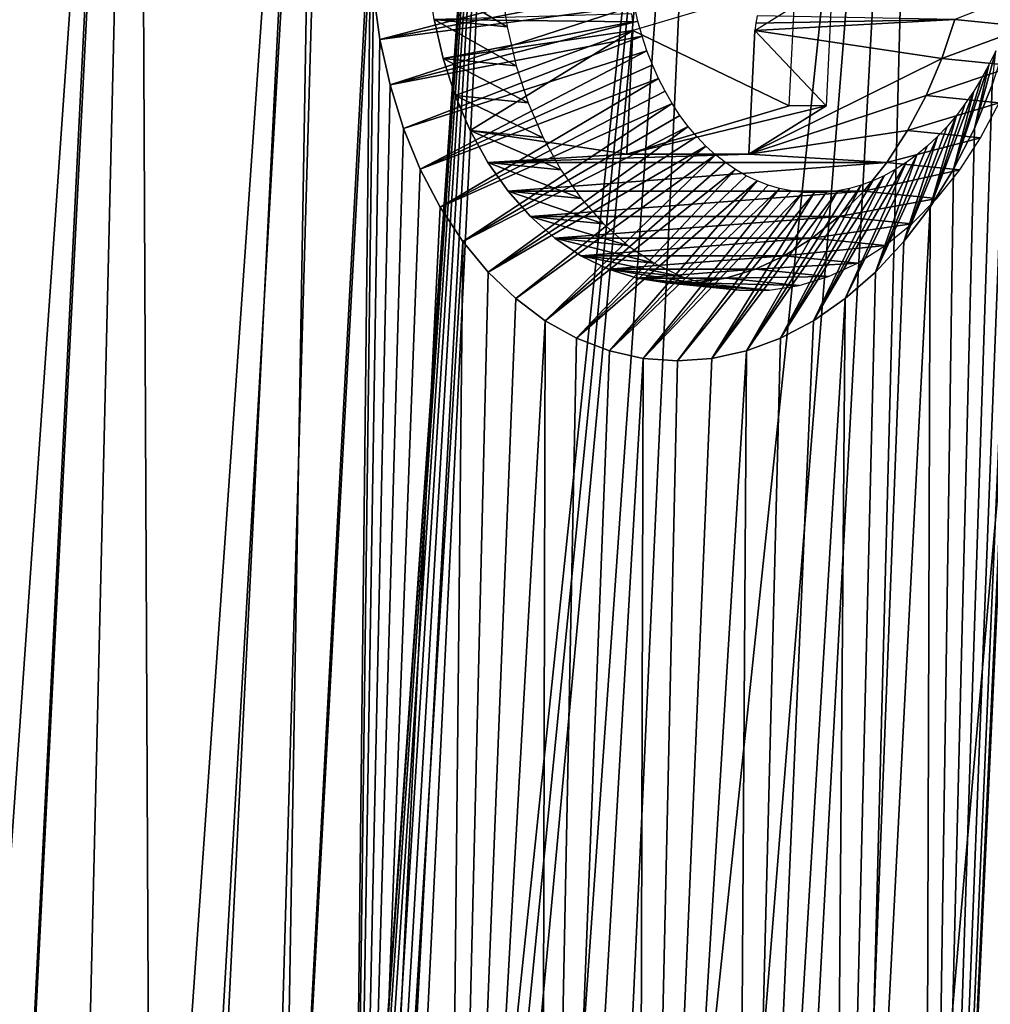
# Model space of a CAD drawing. Header units: millimetres. Extents: x -99 to 221, y -61 to 39.
# Tile 801 of 840: x 176.12 to 185.49, y 18.46 to 27.96. Entities that reach past the tile are written whole.
import ezdxf

# ---------------------------------------------------------------- set-up
doc = ezdxf.new("R2010")
doc.units = ezdxf.units.MM
doc.header["$LTSCALE"] = 33.374815
for name, color, linetype in [('154', 7, 'CONTINUOUS'), ('33', 7, 'CONTINUOUS'), ('34', 7, 'CONTINUOUS'), ('38', 7, 'CONTINUOUS'), ('67', 7, 'CONTINUOUS'), ('69', 7, 'CONTINUOUS'), ('78', 7, 'CONTINUOUS'), ('79', 7, 'CONTINUOUS'), ('80', 7, 'CONTINUOUS')]:
    doc.layers.add(name, color=color, linetype=linetype)

msp = doc.modelspace()

# ---------------------------------------------------------------- linework, layer by layer
at = {"layer": '154', "color": 254, "linetype": 'Continuous', "true_color": 0xffc2c2}
for points in [[(-96.206, 20.7931, 61.4022), (-96.0534, 20.8339, 61.5508), (180.3032, -6.8404, -215.0811), (-96.206, 20.7931, 61.4022)], [(-96.0534, 20.8339, 61.5508), (-95.9003, 20.8631, 61.7009), (180.4525, -6.8014, -214.9357), (-96.0534, 20.8339, 61.5508)], [(180.3032, -6.8404, -215.0811), (-96.0534, 20.8339, 61.5508), (180.4525, -6.8014, -214.9357), (180.3032, -6.8404, -215.0811)], [(-95.9003, 20.8631, 61.7009), (-95.7466, 20.8806, 61.8529), (180.6024, -6.7734, -214.7886), (-95.9003, 20.8631, 61.7009)], [(180.4525, -6.8014, -214.9357), (-95.9003, 20.8631, 61.7009), (180.6024, -6.7734, -214.7886), (180.4525, -6.8014, -214.9357)], [(-95.7466, 20.8806, 61.8529), (-95.5933, 20.8865, 62.0057), (180.7527, -6.7566, -214.64), (-95.7466, 20.8806, 61.8529)], [(180.6024, -6.7734, -214.7886), (-95.7466, 20.8806, 61.8529), (180.7527, -6.7566, -214.64), (180.6024, -6.7734, -214.7886)], [(-95.5933, 20.8865, 62.0057), (-95.4405, 20.8806, 62.1591), (180.9028, -6.751, -214.4904), (-95.5933, 20.8865, 62.0057)], [(180.7527, -6.7566, -214.64), (-95.5933, 20.8865, 62.0057), (180.9028, -6.751, -214.4904), (180.7527, -6.7566, -214.64)], [(-95.4405, 20.8806, 62.1591), (-95.2885, 20.8631, 62.3128), (181.201, -6.7734, -214.19), (-95.4405, 20.8806, 62.1591)], [(180.9028, -6.751, -214.4904), (-95.4405, 20.8806, 62.1591), (181.0524, -6.7566, -214.3403), (180.9028, -6.751, -214.4904)], [(181.0524, -6.7566, -214.3403), (-95.4405, 20.8806, 62.1591), (181.201, -6.7734, -214.19), (181.0524, -6.7566, -214.3403)], [(-95.2885, 20.8631, 62.3128), (-95.1384, 20.8339, 62.4658), (181.3482, -6.8014, -214.04), (-95.2885, 20.8631, 62.3128)], [(181.201, -6.7734, -214.19), (-95.2885, 20.8631, 62.3128), (181.3482, -6.8014, -214.04), (181.201, -6.7734, -214.19)], [(-95.1384, 20.8339, 62.4658), (-94.9898, 20.7931, 62.6184), (181.4936, -6.8404, -213.8908), (-95.1384, 20.8339, 62.4658)], [(181.3482, -6.8014, -214.04), (-95.1384, 20.8339, 62.4658), (181.4936, -6.8404, -213.8908), (181.3482, -6.8014, -214.04)], [(-96.5068, 20.6776, 61.113), (-96.3571, 20.7411, 61.2563), (180.0084, -6.9511, -215.3648), (-96.5068, 20.6776, 61.113)], [(-96.3571, 20.7411, 61.2563), (-96.206, 20.7931, 61.4022), (180.155, -6.8903, -215.2243), (-96.3571, 20.7411, 61.2563)], [(180.0084, -6.9511, -215.3648), (-96.3571, 20.7411, 61.2563), (180.155, -6.8903, -215.2243), (180.0084, -6.9511, -215.3648)], [(180.155, -6.8903, -215.2243), (-96.206, 20.7931, 61.4022), (180.3032, -6.8404, -215.0811), (180.155, -6.8903, -215.2243)], [(181.4936, -6.8404, -213.8908), (-94.9898, 20.7931, 62.6184), (181.6367, -6.8903, -213.7426), (181.4936, -6.8404, -213.8908)], [(-94.9898, 20.7931, 62.6184), (-94.8439, 20.7411, 62.7696), (181.6367, -6.8903, -213.7426), (-94.9898, 20.7931, 62.6184)], [(181.6367, -6.8903, -213.7426), (-94.8439, 20.7411, 62.7696), (181.7773, -6.9511, -213.596), (181.6367, -6.8903, -213.7426)], [(-94.8439, 20.7411, 62.7696), (-94.7006, 20.6776, 62.9192), (181.7773, -6.9511, -213.596), (-94.8439, 20.7411, 62.7696)], [(-96.6544, 20.603, 60.9729), (-96.5068, 20.6776, 61.113), (179.8638, -7.0225, -215.5023), (-96.6544, 20.603, 60.9729)], [(179.8638, -7.0225, -215.5023), (-96.5068, 20.6776, 61.113), (180.0084, -6.9511, -215.3648), (179.8638, -7.0225, -215.5023)], [(181.7773, -6.9511, -213.596), (-94.7006, 20.6776, 62.9192), (181.9148, -7.0225, -213.4513), (181.7773, -6.9511, -213.596)], [(-94.7006, 20.6776, 62.9192), (-94.5604, 20.603, 63.0668), (181.9148, -7.0225, -213.4513), (-94.7006, 20.6776, 62.9192)], [(-96.7992, 20.5177, 60.8366), (-96.6544, 20.603, 60.9729), (179.7214, -7.1044, -215.6365), (-96.7992, 20.5177, 60.8366)], [(179.7214, -7.1044, -215.6365), (-96.6544, 20.603, 60.9729), (179.8638, -7.0225, -215.5023), (179.7214, -7.1044, -215.6365)], [(181.9148, -7.0225, -213.4513), (-94.5604, 20.603, 63.0668), (182.0489, -7.1044, -213.309), (181.9148, -7.0225, -213.4513)], [(-94.5604, 20.603, 63.0668), (-94.4241, 20.5177, 63.2117), (182.0489, -7.1044, -213.309), (-94.5604, 20.603, 63.0668)], [(-96.9414, 20.4216, 60.704), (-96.7992, 20.5177, 60.8366), (179.5819, -7.1965, -215.7668), (-96.9414, 20.4216, 60.704)], [(179.5819, -7.1965, -215.7668), (-96.7992, 20.5177, 60.8366), (179.7214, -7.1044, -215.6365), (179.5819, -7.1965, -215.7668)], [(182.0489, -7.1044, -213.309), (-94.4241, 20.5177, 63.2117), (182.1792, -7.1965, -213.1695), (182.0489, -7.1044, -213.309)], [(-94.4241, 20.5177, 63.2117), (-94.2915, 20.4216, 63.3539), (182.1792, -7.1965, -213.1695), (-94.4241, 20.5177, 63.2117)], [(-97.0799, 20.3154, 60.5761), (-96.9414, 20.4216, 60.704), (179.4455, -7.2985, -215.893), (-97.0799, 20.3154, 60.5761)], [(179.4455, -7.2985, -215.893), (-96.9414, 20.4216, 60.704), (179.5819, -7.1965, -215.7668), (179.4455, -7.2985, -215.893)], [(182.1792, -7.1965, -213.1695), (-94.2915, 20.4216, 63.3539), (182.3054, -7.2985, -213.0331), (182.1792, -7.1965, -213.1695)], [(-94.2915, 20.4216, 63.3539), (-94.1637, 20.3154, 63.4923), (182.3054, -7.2985, -213.0331), (-94.2915, 20.4216, 63.3539)], [(-97.2149, 20.1989, 60.4528), (-97.0799, 20.3154, 60.5761), (179.3126, -7.4102, -216.0147), (-97.2149, 20.1989, 60.4528)], [(179.3126, -7.4102, -216.0147), (-97.0799, 20.3154, 60.5761), (179.4455, -7.2985, -215.893), (179.3126, -7.4102, -216.0147)], [(182.3054, -7.2985, -213.0331), (-94.1637, 20.3154, 63.4923), (182.4271, -7.4102, -212.9002), (182.3054, -7.2985, -213.0331)], [(-94.1637, 20.3154, 63.4923), (-94.0403, 20.1989, 63.6273), (182.4271, -7.4102, -212.9002), (-94.1637, 20.3154, 63.4923)], [(-97.3456, 20.0728, 60.3346), (-97.2149, 20.1989, 60.4528), (179.1837, -7.5313, -216.1315), (-97.3456, 20.0728, 60.3346)], [(179.1837, -7.5313, -216.1315), (-97.2149, 20.1989, 60.4528), (179.3126, -7.4102, -216.0147), (179.1837, -7.5313, -216.1315)], [(182.4271, -7.4102, -212.9002), (-94.0403, 20.1989, 63.6273), (182.544, -7.5313, -212.7713), (182.4271, -7.4102, -212.9002)], [(-94.0403, 20.1989, 63.6273), (-93.9222, 20.0728, 63.7581), (182.544, -7.5313, -212.7713), (-94.0403, 20.1989, 63.6273)], [(-97.4717, 19.9375, 60.2221), (-97.3456, 20.0728, 60.3346), (179.059, -7.6613, -216.2432), (-97.4717, 19.9375, 60.2221)], [(179.059, -7.6613, -216.2432), (-97.3456, 20.0728, 60.3346), (179.1837, -7.5313, -216.1315), (179.059, -7.6613, -216.2432)], [(182.544, -7.5313, -212.7713), (-93.9222, 20.0728, 63.7581), (182.6557, -7.6613, -212.6466), (182.544, -7.5313, -212.7713)], [(-93.9222, 20.0728, 63.7581), (-93.8097, 19.9375, 63.8841), (182.6557, -7.6613, -212.6466), (-93.9222, 20.0728, 63.7581)], [(-97.5931, 19.7931, 60.1152), (-97.4717, 19.9375, 60.2221), (178.9389, -7.8001, -216.3494), (-97.5931, 19.7931, 60.1152)], [(178.9389, -7.8001, -216.3494), (-97.4717, 19.9375, 60.2221), (179.059, -7.6613, -216.2432), (178.9389, -7.8001, -216.3494)], [(182.6557, -7.6613, -212.6466), (-93.8097, 19.9375, 63.8841), (182.7619, -7.8001, -212.5265), (182.6557, -7.6613, -212.6466)], [(-93.8097, 19.9375, 63.8841), (-93.7027, 19.7931, 64.0055), (182.7619, -7.8001, -212.5265), (-93.8097, 19.9375, 63.8841)], [(-97.7089, 19.6405, 60.0146), (-97.5931, 19.7931, 60.1152), (178.8238, -7.9471, -216.4499), (-97.7089, 19.6405, 60.0146)], [(178.8238, -7.9471, -216.4499), (-97.5931, 19.7931, 60.1152), (178.9389, -7.8001, -216.3494), (178.8238, -7.9471, -216.4499)], [(182.7619, -7.8001, -212.5265), (-93.7027, 19.7931, 64.0055), (182.8623, -7.9471, -212.4114), (182.7619, -7.8001, -212.5265)], [(-93.7027, 19.7931, 64.0055), (-93.6022, 19.6405, 64.1213), (182.8623, -7.9471, -212.4114), (-93.7027, 19.7931, 64.0055)], [(-97.7089, 19.6405, 60.0146), (178.8238, -7.9471, -216.4499), (171.6605, -7.3969, -209.4907), (-97.7089, 19.6405, 60.0146)], [(182.8623, -7.9471, -212.4114), (-93.6022, 19.6405, 64.1213), (175.9032, -7.3969, -205.2481), (182.8623, -7.9471, -212.4114)], [(176.0686, -7.7193, -205.0505), (-93.2663, 18.9534, 64.5259), (176.2082, -8.0665, -204.8761), (176.0686, -7.7193, -205.0505)], [(-93.2663, 18.9534, 64.5259), (-93.2004, 18.7655, 64.6106), (176.2082, -8.0665, -204.8761), (-93.2663, 18.9534, 64.5259)], [(-93.2004, 18.7655, 64.6106), (-93.1419, 18.5717, 64.6884), (176.2082, -8.0665, -204.8761), (-93.2004, 18.7655, 64.6106)], [(176.2082, -8.0665, -204.8761), (-93.1419, 18.5717, 64.6884), (176.3206, -8.4346, -204.7269), (176.2082, -8.0665, -204.8761)], [(-93.1419, 18.5717, 64.6884), (-93.0913, 18.3734, 64.7588), (176.3206, -8.4346, -204.7269), (-93.1419, 18.5717, 64.6884)]]:
    msp.add_3dface(points, dxfattribs=at)
at = {"layer": '33', "color": 5, "linetype": 'Continuous', "true_color": 0x0303ff}
for points in [[(184.9546, 6.3611, -223.0912), (184.0475, 6.0851, -223.9707), (186.8475, 37.994, -224.3602), (184.9546, 6.3611, -223.0912)], [(186.8475, 37.994, -224.3602), (184.0475, 6.0851, -223.9707), (184.8795, 37.7613, -226.3049), (186.8475, 37.994, -224.3602)], [(186.3958, 28.5954, -223.8725), (184.9546, 6.3611, -223.0912), (186.8475, 37.994, -224.3602), (186.3958, 28.5954, -223.8725)], [(182.2734, 5.2657, -225.6629), (181.4157, 4.7264, -226.4667), (184.8795, 37.7613, -226.3049), (182.2734, 5.2657, -225.6629)], [(184.8795, 37.7613, -226.3049), (181.4157, 4.7264, -226.4667), (182.9161, 37.3741, -228.2297), (184.8795, 37.7613, -226.3049)], [(183.1522, 5.7193, -224.8295), (182.2734, 5.2657, -225.6629), (184.8795, 37.7613, -226.3049), (183.1522, 5.7193, -224.8295)], [(184.0475, 6.0851, -223.9707), (183.1522, 5.7193, -224.8295), (184.8795, 37.7613, -226.3049), (184.0475, 6.0851, -223.9707)], [(179.5347, 3.1458, -228.1897), (179.3072, 2.8557, -228.3882), (182.9161, 37.3741, -228.2297), (179.5347, 3.1458, -228.1897)], [(182.9161, 37.3741, -228.2297), (179.3072, 2.8557, -228.3882), (180.9635, 36.8338, -230.1283), (182.9161, 37.3741, -228.2297)], [(179.7808, 3.4029, -227.9693), (179.5347, 3.1458, -228.1897), (182.9161, 37.3741, -228.2297), (179.7808, 3.4029, -227.9693)], [(180.5834, 4.1045, -227.2369), (179.7808, 3.4029, -227.9693), (182.9161, 37.3741, -228.2297), (180.5834, 4.1045, -227.2369)], [(181.4157, 4.7264, -226.4667), (180.5834, 4.1045, -227.2369), (182.9161, 37.3741, -228.2297), (181.4157, 4.7264, -226.4667)], [(180.9635, 36.8338, -230.1283), (178.4153, 0.2041, -229.0151), (179.0277, 36.1419, -231.9948), (180.9635, 36.8338, -230.1283)], [(178.4568, 0.6208, -229.0153), (178.4153, 0.2041, -229.0151), (180.9635, 36.8338, -230.1283), (178.4568, 0.6208, -229.0153)], [(178.5287, 1.032, -228.9844), (178.4568, 0.6208, -229.0153), (180.9635, 36.8338, -230.1283), (178.5287, 1.032, -228.9844)], [(178.6304, 1.4335, -228.9229), (178.5287, 1.032, -228.9844), (180.9635, 36.8338, -230.1283), (178.6304, 1.4335, -228.9229)], [(178.7607, 1.8207, -228.8313), (178.6304, 1.4335, -228.9229), (180.9635, 36.8338, -230.1283), (178.7607, 1.8207, -228.8313)], [(178.9181, 2.1895, -228.7107), (178.7607, 1.8207, -228.8313), (180.9635, 36.8338, -230.1283), (178.9181, 2.1895, -228.7107)], [(179.1009, 2.5358, -228.5625), (178.9181, 2.1895, -228.7107), (180.9635, 36.8338, -230.1283), (179.1009, 2.5358, -228.5625)], [(179.3072, 2.8557, -228.3882), (179.1009, 2.5358, -228.5625), (180.9635, 36.8338, -230.1283), (179.3072, 2.8557, -228.3882)], [(174.2851, -58.7521, -227.2522), (172.4566, -57.9111, -229.1648), (179.0277, 36.1419, -231.9948), (174.2851, -58.7521, -227.2522)], [(179.0277, 36.1419, -231.9948), (172.4566, -57.9111, -229.1648), (177.1151, 35.3009, -233.8234), (179.0277, 36.1419, -231.9948)], [(174.2851, -58.7521, -227.2522), (179.0277, 36.1419, -231.9948), (178.4153, 0.2041, -229.0151), (174.2851, -58.7521, -227.2522)], [(177.1151, 35.3009, -233.8234), (170.6717, -56.9233, -231.0485), (175.2315, 34.3131, -235.6083), (177.1151, 35.3009, -233.8234)], [(172.4566, -57.9111, -229.1648), (170.6717, -56.9233, -231.0485), (177.1151, 35.3009, -233.8234), (172.4566, -57.9111, -229.1648)], [(186.3958, 28.5954, -223.8725), (186.393, 28.2769, -223.8434), (184.9546, 6.3611, -223.0912), (186.3958, 28.5954, -223.8725)], [(186.393, 28.2769, -223.8434), (186.4166, 27.9628, -223.7884), (184.9546, 6.3611, -223.0912), (186.393, 28.2769, -223.8434)], [(186.4166, 27.9628, -223.7884), (186.4662, 27.6571, -223.7083), (184.9546, 6.3611, -223.0912), (186.4166, 27.9628, -223.7884)], [(186.4662, 27.6571, -223.7083), (186.5411, 27.3643, -223.6041), (184.9546, 6.3611, -223.0912), (186.4662, 27.6571, -223.7083)], [(186.5411, 27.3643, -223.6041), (186.6404, 27.088, -223.4772), (184.9546, 6.3611, -223.0912), (186.5411, 27.3643, -223.6041)], [(186.6404, 27.088, -223.4772), (186.7626, 26.8321, -223.3294), (184.9546, 6.3611, -223.0912), (186.6404, 27.088, -223.4772)], [(184.9546, 6.3611, -223.0912), (186.7626, 26.8321, -223.3294), (185.869, 6.5459, -222.1953), (184.9546, 6.3611, -223.0912)]]:
    msp.add_3dface(points, dxfattribs=at)
at = {"layer": '34', "color": 5, "linetype": 'Continuous', "true_color": 0x0303ff}
for points in [[(179.2367, 38.3253, -220.6622), (177.2733, 37.9381, -222.5869), (177.4207, 6.7562, -219.3227), (179.2367, 38.3253, -220.6622)], [(178.3409, 7.1322, -218.4401), (179.2367, 38.3253, -220.6622), (177.4207, 6.7562, -219.3227), (178.3409, 7.1322, -218.4401)], [(179.5156, 29.1594, -219.4671), (179.2367, 38.3253, -220.6622), (178.3409, 7.1322, -218.4401), (179.5156, 29.1594, -219.4671)], [(187.0746, 38.3253, -212.8243), (185.8795, 29.1594, -213.1032), (184.8525, 7.1322, -211.9284), (187.0746, 38.3253, -212.8243)], [(185.7351, 6.7562, -211.0083), (187.0746, 38.3253, -212.8243), (184.8525, 7.1322, -211.9284), (185.7351, 6.7562, -211.0083)], [(177.2733, 37.9381, -222.5869), (175.3207, 37.3978, -224.4855), (175.6359, 5.7358, -221.0054), (177.2733, 37.9381, -222.5869)], [(176.5175, 6.29, -220.1792), (177.2733, 37.9381, -222.5869), (175.6359, 5.7358, -221.0054), (176.5175, 6.29, -220.1792)], [(177.4207, 6.7562, -219.3227), (177.2733, 37.9381, -222.5869), (176.5175, 6.29, -220.1792), (177.4207, 6.7562, -219.3227)], [(179.5096, 28.6902, -219.4262), (179.5156, 29.1594, -219.4671), (178.3409, 7.1322, -218.4401), (179.5096, 28.6902, -219.4262)], [(185.8795, 29.1594, -213.1032), (185.8387, 28.6902, -213.0971), (184.8525, 7.1322, -211.9284), (185.8795, 29.1594, -213.1032)], [(179.2732, 7.4158, -217.5361), (179.5096, 28.6902, -219.4262), (178.3409, 7.1322, -218.4401), (179.2732, 7.4158, -217.5361)], [(179.5385, 28.2261, -219.3509), (179.5096, 28.6902, -219.4262), (179.2732, 7.4158, -217.5361), (179.5385, 28.2261, -219.3509)], [(185.8387, 28.6902, -213.0971), (185.7634, 28.2261, -213.126), (184.8525, 7.1322, -211.9284), (185.8387, 28.6902, -213.0971)], [(179.602, 27.7723, -219.2421), (179.5385, 28.2261, -219.3509), (179.2732, 7.4158, -217.5361), (179.602, 27.7723, -219.2421)], [(185.7634, 28.2261, -213.126), (185.6545, 27.7723, -213.1896), (184.8525, 7.1322, -211.9284), (185.7634, 28.2261, -213.126)], [(179.6994, 27.3337, -219.1008), (179.602, 27.7723, -219.2421), (179.2732, 7.4158, -217.5361), (179.6994, 27.3337, -219.1008)], [(185.6545, 27.7723, -213.1896), (185.5132, 27.3337, -213.287), (184.8525, 7.1322, -211.9284), (185.6545, 27.7723, -213.1896)], [(179.8297, 26.915, -218.9286), (179.6994, 27.3337, -219.1008), (179.2732, 7.4158, -217.5361), (179.8297, 26.915, -218.9286)], [(185.5132, 27.3337, -213.287), (185.3411, 26.915, -213.4173), (184.8525, 7.1322, -211.9284), (185.5132, 27.3337, -213.287)], [(179.9914, 26.521, -218.7276), (179.8297, 26.915, -218.9286), (179.2732, 7.4158, -217.5361), (179.9914, 26.521, -218.7276)], [(185.3411, 26.915, -213.4173), (185.14, 26.521, -213.579), (184.8525, 7.1322, -211.9284), (185.3411, 26.915, -213.4173)], [(180.1828, 26.1558, -218.4997), (179.9914, 26.521, -218.7276), (179.2732, 7.4158, -217.5361), (180.1828, 26.1558, -218.4997)], [(185.14, 26.521, -213.579), (184.9121, 26.1558, -213.7704), (184.8525, 7.1322, -211.9284), (185.14, 26.521, -213.579)], [(180.4017, 25.8236, -218.2476), (180.1828, 26.1558, -218.4997), (179.2732, 7.4158, -217.5361), (180.4017, 25.8236, -218.2476)], [(184.9121, 26.1558, -213.7704), (184.66, 25.8236, -213.9893), (183.9486, 7.4158, -212.8607), (184.9121, 26.1558, -213.7704)], [(184.8525, 7.1322, -211.9284), (184.9121, 26.1558, -213.7704), (183.9486, 7.4158, -212.8607), (184.8525, 7.1322, -211.9284)], [(180.2129, 7.6058, -216.6154), (180.4017, 25.8236, -218.2476), (179.2732, 7.4158, -217.5361), (180.2129, 7.6058, -216.6154)], [(180.6457, 25.5279, -217.974), (180.4017, 25.8236, -218.2476), (180.2129, 7.6058, -216.6154), (180.6457, 25.5279, -217.974)], [(184.66, 25.8236, -213.9893), (184.3864, 25.5279, -214.2333), (183.9486, 7.4158, -212.8607), (184.66, 25.8236, -213.9893)], [(180.9123, 25.272, -217.6818), (180.6457, 25.5279, -217.974), (180.2129, 7.6058, -216.6154), (180.9123, 25.272, -217.6818)], [(184.3864, 25.5279, -214.2333), (184.0943, 25.272, -214.4999), (183.9486, 7.4158, -212.8607), (184.3864, 25.5279, -214.2333)], [(181.1984, 25.0587, -217.3744), (180.9123, 25.272, -217.6818), (180.2129, 7.6058, -216.6154), (181.1984, 25.0587, -217.3744)], [(183.9486, 7.4158, -212.8607), (184.0943, 25.272, -214.4999), (183.0278, 7.6058, -213.8005), (183.9486, 7.4158, -212.8607)], [(184.0943, 25.272, -214.4999), (183.7869, 25.0587, -214.7859), (183.0278, 7.6058, -213.8005), (184.0943, 25.272, -214.4999)], [(181.1551, 7.701, -215.6827), (181.1984, 25.0587, -217.3744), (180.2129, 7.6058, -216.6154), (181.1551, 7.701, -215.6827)], [(181.5009, 24.8903, -217.055), (181.1984, 25.0587, -217.3744), (181.1551, 7.701, -215.6827), (181.5009, 24.8903, -217.055)], [(183.7869, 25.0587, -214.7859), (183.4675, 24.8903, -215.0885), (183.0278, 7.6058, -213.8005), (183.7869, 25.0587, -214.7859)], [(181.8165, 24.7687, -216.7273), (181.5009, 24.8903, -217.055), (181.1551, 7.701, -215.6827), (181.8165, 24.7687, -216.7273)], [(183.4675, 24.8903, -215.0885), (183.1397, 24.7687, -215.4041), (183.0278, 7.6058, -213.8005), (183.4675, 24.8903, -215.0885)], [(182.1419, 24.6952, -216.3946), (181.8165, 24.7687, -216.7273), (181.1551, 7.701, -215.6827), (182.1419, 24.6952, -216.3946)], [(183.0278, 7.6058, -213.8005), (183.1397, 24.7687, -215.4041), (182.0951, 7.701, -214.7427), (183.0278, 7.6058, -213.8005)], [(183.1397, 24.7687, -215.4041), (182.8071, 24.6952, -215.7294), (182.0951, 7.701, -214.7427), (183.1397, 24.7687, -215.4041)], [(182.0951, 7.701, -214.7427), (182.1419, 24.6952, -216.3946), (181.1551, 7.701, -215.6827), (182.0951, 7.701, -214.7427)], [(182.8071, 24.6952, -215.7294), (182.4732, 24.6706, -216.0608), (182.0951, 7.701, -214.7427), (182.8071, 24.6952, -215.7294)], [(182.4732, 24.6706, -216.0608), (182.1419, 24.6952, -216.3946), (182.0951, 7.701, -214.7427), (182.4732, 24.6706, -216.0608)]]:
    msp.add_3dface(points, dxfattribs=at)
at = {"layer": '38', "color": 5, "linetype": 'Continuous', "true_color": 0x0303ff}
for points in [[(179.5385, 28.2261, -219.3509), (179.602, 27.7723, -219.2421), (182.0082, 28.4034, -219.38), (179.5385, 28.2261, -219.3509)], [(182.0082, 28.4034, -219.38), (179.602, 27.7723, -219.2421), (182.0298, 28.2493, -219.343), (182.0082, 28.4034, -219.38)], [(182.0298, 28.2493, -219.343), (179.602, 27.7723, -219.2421), (182.0578, 28.0978, -219.2999), (182.0298, 28.2493, -219.343)], [(179.602, 27.7723, -219.2421), (179.6994, 27.3337, -219.1008), (182.0578, 28.0978, -219.2999), (179.602, 27.7723, -219.2421)], [(182.0578, 28.0978, -219.2999), (179.6994, 27.3337, -219.1008), (182.0921, 27.9495, -219.2507), (182.0578, 28.0978, -219.2999)], [(182.0921, 27.9495, -219.2507), (179.6994, 27.3337, -219.1008), (182.1327, 27.8049, -219.1957), (182.0921, 27.9495, -219.2507)], [(179.6994, 27.3337, -219.1008), (179.8297, 26.915, -218.9286), (182.1327, 27.8049, -219.1957), (179.6994, 27.3337, -219.1008)], [(182.1327, 27.8049, -219.1957), (179.8297, 26.915, -218.9286), (182.1793, 27.6644, -219.135), (182.1327, 27.8049, -219.1957)], [(179.8297, 26.915, -218.9286), (179.9914, 26.521, -218.7276), (182.1793, 27.6644, -219.135), (179.8297, 26.915, -218.9286)], [(182.1793, 27.6644, -219.135), (179.9914, 26.521, -218.7276), (182.2319, 27.5286, -219.0688), (182.1793, 27.6644, -219.135)], [(185.4812, 27.5286, -215.8195), (185.3411, 26.915, -213.4173), (185.5474, 27.6644, -215.7669), (185.4812, 27.5286, -215.8195)], [(185.3411, 26.915, -213.4173), (185.5132, 27.3337, -213.287), (185.5474, 27.6644, -215.7669), (185.3411, 26.915, -213.4173)], [(182.2319, 27.5286, -219.0688), (179.9914, 26.521, -218.7276), (182.2903, 27.3979, -218.9974), (182.2319, 27.5286, -219.0688)], [(185.4098, 27.3979, -215.8779), (185.14, 26.521, -213.579), (185.4812, 27.5286, -215.8195), (185.4098, 27.3979, -215.8779)], [(185.14, 26.521, -213.579), (185.3411, 26.915, -213.4173), (185.4812, 27.5286, -215.8195), (185.14, 26.521, -213.579)], [(179.9914, 26.521, -218.7276), (180.1828, 26.1558, -218.4997), (182.2903, 27.3979, -218.9974), (179.9914, 26.521, -218.7276)], [(182.2903, 27.3979, -218.9974), (180.1828, 26.1558, -218.4997), (182.3542, 27.2727, -218.921), (182.2903, 27.3979, -218.9974)], [(185.3334, 27.2727, -215.9418), (185.14, 26.521, -213.579), (185.4098, 27.3979, -215.8779), (185.3334, 27.2727, -215.9418)], [(182.3542, 27.2727, -218.921), (180.1828, 26.1558, -218.4997), (182.4234, 27.1535, -218.8398), (182.3542, 27.2727, -218.921)], [(185.2523, 27.1535, -216.011), (184.9121, 26.1558, -213.7704), (185.3334, 27.2727, -215.9418), (185.2523, 27.1535, -216.011)], [(184.9121, 26.1558, -213.7704), (185.14, 26.521, -213.579), (185.3334, 27.2727, -215.9418), (184.9121, 26.1558, -213.7704)], [(180.1828, 26.1558, -218.4997), (180.4017, 25.8236, -218.2476), (182.4234, 27.1535, -218.8398), (180.1828, 26.1558, -218.4997)], [(182.4234, 27.1535, -218.8398), (180.4017, 25.8236, -218.2476), (182.4978, 27.0407, -218.7542), (182.4234, 27.1535, -218.8398)], [(185.1666, 27.0407, -216.0853), (184.9121, 26.1558, -213.7704), (185.2523, 27.1535, -216.011), (185.1666, 27.0407, -216.0853)], [(182.4978, 27.0407, -218.7542), (180.4017, 25.8236, -218.2476), (182.577, 26.9346, -218.6644), (182.4978, 27.0407, -218.7542)], [(185.0768, 26.9346, -216.1645), (184.66, 25.8236, -213.9893), (185.1666, 27.0407, -216.0853), (185.0768, 26.9346, -216.1645)], [(184.66, 25.8236, -213.9893), (184.9121, 26.1558, -213.7704), (185.1666, 27.0407, -216.0853), (184.66, 25.8236, -213.9893)], [(180.4017, 25.8236, -218.2476), (180.6457, 25.5279, -217.974), (182.577, 26.9346, -218.6644), (180.4017, 25.8236, -218.2476)], [(182.577, 26.9346, -218.6644), (180.6457, 25.5279, -217.974), (182.6608, 26.8357, -218.5707), (182.577, 26.9346, -218.6644)], [(184.9832, 26.8357, -216.2483), (184.66, 25.8236, -213.9893), (185.0768, 26.9346, -216.1645), (184.9832, 26.8357, -216.2483)], [(182.6608, 26.8357, -218.5707), (180.6457, 25.5279, -217.974), (182.7488, 26.7441, -218.4735), (182.6608, 26.8357, -218.5707)], [(184.3864, 25.5279, -214.2333), (184.66, 25.8236, -213.9893), (184.9832, 26.8357, -216.2483), (184.3864, 25.5279, -214.2333)], [(184.8859, 26.7441, -216.3364), (184.3864, 25.5279, -214.2333), (184.9832, 26.8357, -216.2483), (184.8859, 26.7441, -216.3364)], [(180.6457, 25.5279, -217.974), (180.9123, 25.272, -217.6818), (182.7488, 26.7441, -218.4735), (180.6457, 25.5279, -217.974)], [(182.7488, 26.7441, -218.4735), (180.9123, 25.272, -217.6818), (182.8409, 26.6604, -218.373), (182.7488, 26.7441, -218.4735)], [(184.7855, 26.6604, -216.4285), (184.3864, 25.5279, -214.2333), (184.8859, 26.7441, -216.3364), (184.7855, 26.6604, -216.4285)], [(180.9123, 25.272, -217.6818), (181.1984, 25.0587, -217.3744), (182.8409, 26.6604, -218.373), (180.9123, 25.272, -217.6818)], [(182.8409, 26.6604, -218.373), (181.1984, 25.0587, -217.3744), (182.9367, 26.5846, -218.2697), (182.8409, 26.6604, -218.373)], [(184.0943, 25.272, -214.4999), (184.3864, 25.5279, -214.2333), (184.7855, 26.6604, -216.4285), (184.0943, 25.272, -214.4999)], [(184.6821, 26.5846, -216.5243), (184.0943, 25.272, -214.4999), (184.7855, 26.6604, -216.4285), (184.6821, 26.5846, -216.5243)], [(182.9367, 26.5846, -218.2697), (181.1984, 25.0587, -217.3744), (183.0358, 26.5172, -218.1638), (182.9367, 26.5846, -218.2697)], [(181.1984, 25.0587, -217.3744), (181.5009, 24.8903, -217.055), (183.0358, 26.5172, -218.1638), (181.1984, 25.0587, -217.3744)], [(183.0358, 26.5172, -218.1638), (181.5009, 24.8903, -217.055), (183.138, 26.4583, -218.0557), (183.0358, 26.5172, -218.1638)], [(183.7869, 25.0587, -214.7859), (184.0943, 25.272, -214.4999), (184.6821, 26.5846, -216.5243), (183.7869, 25.0587, -214.7859)], [(184.5762, 26.5172, -216.6234), (183.7869, 25.0587, -214.7859), (184.6821, 26.5846, -216.5243), (184.5762, 26.5172, -216.6234)], [(184.4682, 26.4583, -216.7256), (183.7869, 25.0587, -214.7859), (184.5762, 26.5172, -216.6234), (184.4682, 26.4583, -216.7256)], [(183.138, 26.4583, -218.0557), (181.5009, 24.8903, -217.055), (183.2429, 26.4081, -217.9459), (183.138, 26.4583, -218.0557)], [(183.4675, 24.8903, -215.0885), (183.7869, 25.0587, -214.7859), (184.4682, 26.4583, -216.7256), (183.4675, 24.8903, -215.0885)], [(184.3583, 26.4081, -216.8305), (183.4675, 24.8903, -215.0885), (184.4682, 26.4583, -216.7256), (184.3583, 26.4081, -216.8305)], [(181.5009, 24.8903, -217.055), (181.8165, 24.7687, -216.7273), (183.2429, 26.4081, -217.9459), (181.5009, 24.8903, -217.055)], [(183.2429, 26.4081, -217.9459), (181.8165, 24.7687, -216.7273), (183.3501, 26.3668, -217.8345), (183.2429, 26.4081, -217.9459)], [(183.3501, 26.3668, -217.8345), (181.8165, 24.7687, -216.7273), (183.4592, 26.3345, -217.7221), (183.3501, 26.3668, -217.8345)], [(181.8165, 24.7687, -216.7273), (182.1419, 24.6952, -216.3946), (183.4592, 26.3345, -217.7221), (181.8165, 24.7687, -216.7273)], [(183.4592, 26.3345, -217.7221), (182.1419, 24.6952, -216.3946), (183.57, 26.3114, -217.6091), (183.4592, 26.3345, -217.7221)], [(184.1346, 26.3345, -217.0468), (183.1397, 24.7687, -215.4041), (184.247, 26.3668, -216.9377), (184.1346, 26.3345, -217.0468)], [(183.1397, 24.7687, -215.4041), (183.4675, 24.8903, -215.0885), (184.247, 26.3668, -216.9377), (183.1397, 24.7687, -215.4041)], [(184.0215, 26.3114, -217.1576), (183.1397, 24.7687, -215.4041), (184.1346, 26.3345, -217.0468), (184.0215, 26.3114, -217.1576)], [(184.247, 26.3668, -216.9377), (183.4675, 24.8903, -215.0885), (184.3583, 26.4081, -216.8305), (184.247, 26.3668, -216.9377)], [(183.57, 26.3114, -217.6091), (182.1419, 24.6952, -216.3946), (183.682, 26.2975, -217.4957), (183.57, 26.3114, -217.6091)], [(182.1419, 24.6952, -216.3946), (182.4732, 24.6706, -216.0608), (183.682, 26.2975, -217.4957), (182.1419, 24.6952, -216.3946)], [(183.682, 26.2975, -217.4957), (182.4732, 24.6706, -216.0608), (183.7948, 26.2929, -217.3824), (183.682, 26.2975, -217.4957)], [(182.4732, 24.6706, -216.0608), (182.8071, 24.6952, -215.7294), (183.7948, 26.2929, -217.3824), (182.4732, 24.6706, -216.0608)], [(182.8071, 24.6952, -215.7294), (183.1397, 24.7687, -215.4041), (184.0215, 26.3114, -217.1576), (182.8071, 24.6952, -215.7294)], [(183.9081, 26.2975, -217.2696), (182.8071, 24.6952, -215.7294), (184.0215, 26.3114, -217.1576), (183.9081, 26.2975, -217.2696)], [(183.7948, 26.2929, -217.3824), (182.8071, 24.6952, -215.7294), (183.9081, 26.2975, -217.2696), (183.7948, 26.2929, -217.3824)]]:
    msp.add_3dface(points, dxfattribs=at)
at = {"layer": '67', "linetype": 'Continuous'}
for points in [[(182.0324, 28.0219, -216.8366), (180.125, 27.965, -218.7383), (182.0427, 27.9429, -216.8184), (182.0324, 28.0219, -216.8366)], [(180.125, 27.965, -218.7383), (180.2125, 27.5888, -218.6132), (182.0427, 27.9429, -216.8184), (180.125, 27.965, -218.7383)], [(182.0427, 27.9429, -216.8184), (180.2125, 27.5888, -218.6132), (182.0433, 27.8595, -216.8094), (182.0427, 27.9429, -216.8184)], [(183.2219, 27.8595, -215.6309), (185.1507, 27.965, -213.7126), (183.2289, 27.9304, -215.631), (183.2219, 27.8595, -215.6309)], [(185.0256, 27.5888, -213.8001), (185.1507, 27.965, -213.7126), (183.2219, 27.8595, -215.6309), (185.0256, 27.5888, -213.8001)], [(183.2289, 27.9304, -215.631), (185.1507, 27.965, -213.7126), (183.2432, 28.0008, -215.6237), (183.2289, 27.9304, -215.631)], [(180.2125, 27.5888, -218.6132), (180.3291, 27.2309, -218.4608), (182.0433, 27.8595, -216.8094), (180.2125, 27.5888, -218.6132)], [(180.3291, 27.2309, -218.4608), (180.4735, 26.8956, -218.2829), (182.0433, 27.8595, -216.8094), (180.3291, 27.2309, -218.4608)], [(182.0433, 27.8595, -216.8094), (180.4735, 26.8956, -218.2829), (181.9837, 26.6656, -216.7498), (182.0433, 27.8595, -216.8094)], [(183.1622, 26.6656, -215.5712), (185.0256, 27.5888, -213.8001), (183.2219, 27.8595, -215.6309), (183.1622, 26.6656, -215.5712)], [(184.8733, 27.2309, -213.9167), (185.0256, 27.5888, -213.8001), (183.1622, 26.6656, -215.5712), (184.8733, 27.2309, -213.9167)], [(184.6954, 26.8956, -214.0611), (184.8733, 27.2309, -213.9167), (183.1622, 26.6656, -215.5712), (184.6954, 26.8956, -214.0611)], [(180.4735, 26.8956, -218.2829), (180.6439, 26.5869, -218.0816), (181.9837, 26.6656, -216.7498), (180.4735, 26.8956, -218.2829)], [(184.4941, 26.5869, -214.2315), (184.6954, 26.8956, -214.0611), (183.1622, 26.6656, -215.5712), (184.4941, 26.5869, -214.2315)], [(181.9837, 26.6656, -216.7498), (180.6439, 26.5869, -218.0816), (183.1622, 26.6656, -215.5712), (181.9837, 26.6656, -216.7498)], [(180.6439, 26.5869, -218.0816), (184.4941, 26.5869, -214.2315), (183.1622, 26.6656, -215.5712), (180.6439, 26.5869, -218.0816)], [(180.8385, 26.3084, -217.8593), (184.4941, 26.5869, -214.2315), (180.6439, 26.5869, -218.0816), (180.8385, 26.3084, -217.8593)], [(184.2717, 26.3084, -214.426), (184.4941, 26.5869, -214.2315), (180.8385, 26.3084, -217.8593), (184.2717, 26.3084, -214.426)], [(181.0548, 26.0633, -217.6185), (184.2717, 26.3084, -214.426), (180.8385, 26.3084, -217.8593), (181.0548, 26.0633, -217.6185)], [(184.0309, 26.0633, -214.6423), (184.2717, 26.3084, -214.426), (181.0548, 26.0633, -217.6185), (184.0309, 26.0633, -214.6423)], [(181.2903, 25.8545, -217.362), (184.0309, 26.0633, -214.6423), (181.0548, 26.0633, -217.6185), (181.2903, 25.8545, -217.362)], [(183.7745, 25.8545, -214.8779), (184.0309, 26.0633, -214.6423), (181.2903, 25.8545, -217.362), (183.7745, 25.8545, -214.8779)], [(181.5424, 25.6844, -217.093), (183.7745, 25.8545, -214.8779), (181.2903, 25.8545, -217.362), (181.5424, 25.6844, -217.093)], [(183.5054, 25.6844, -215.13), (183.7745, 25.8545, -214.8779), (181.5424, 25.6844, -217.093), (183.5054, 25.6844, -215.13)], [(181.808, 25.5551, -216.8144), (183.5054, 25.6844, -215.13), (181.5424, 25.6844, -217.093), (181.808, 25.5551, -216.8144)], [(183.2269, 25.5551, -215.3956), (183.5054, 25.6844, -215.13), (181.808, 25.5551, -216.8144), (183.2269, 25.5551, -215.3956)], [(182.0841, 25.468, -216.5297), (183.2269, 25.5551, -215.3956), (181.808, 25.5551, -216.8144), (182.0841, 25.468, -216.5297)], [(182.9421, 25.468, -215.6716), (183.2269, 25.5551, -215.3956), (182.0841, 25.468, -216.5297), (182.9421, 25.468, -215.6716)], [(182.3673, 25.4242, -216.242), (182.9421, 25.468, -215.6716), (182.0841, 25.468, -216.5297), (182.3673, 25.4242, -216.242)], [(182.6545, 25.4242, -215.9549), (182.9421, 25.468, -215.6716), (182.3673, 25.4242, -216.242), (182.6545, 25.4242, -215.9549)]]:
    msp.add_3dface(points, dxfattribs=at)
at = {"layer": '69', "linetype": 'Continuous'}
for points in [[(180.125, 27.965, -218.7383), (180.0677, 28.3553, -218.8346), (180.8304, 27.8945, -219.4436), (180.125, 27.965, -218.7383)], [(180.8304, 27.8945, -219.4436), (180.0677, 28.3553, -218.8346), (180.7731, 28.2848, -219.54), (180.8304, 27.8945, -219.4436)], [(185.9524, 28.2848, -214.3606), (185.1507, 27.965, -213.7126), (185.8561, 27.8945, -214.4179), (185.9524, 28.2848, -214.3606)], [(180.2125, 27.5888, -218.6132), (180.125, 27.965, -218.7383), (180.9178, 27.5182, -219.3186), (180.2125, 27.5888, -218.6132)], [(180.9178, 27.5182, -219.3186), (180.125, 27.965, -218.7383), (180.8304, 27.8945, -219.4436), (180.9178, 27.5182, -219.3186)], [(185.1507, 27.965, -213.7126), (185.0256, 27.5888, -213.8001), (185.8561, 27.8945, -214.4179), (185.1507, 27.965, -213.7126)], [(185.8561, 27.8945, -214.4179), (185.0256, 27.5888, -213.8001), (185.731, 27.5182, -214.5054), (185.8561, 27.8945, -214.4179)], [(181.0344, 27.1604, -219.1662), (180.2125, 27.5888, -218.6132), (180.9178, 27.5182, -219.3186), (181.0344, 27.1604, -219.1662)], [(180.3291, 27.2309, -218.4608), (180.2125, 27.5888, -218.6132), (181.0344, 27.1604, -219.1662), (180.3291, 27.2309, -218.4608)], [(185.0256, 27.5888, -213.8001), (184.8733, 27.2309, -213.9167), (185.731, 27.5182, -214.5054), (185.0256, 27.5888, -213.8001)], [(185.731, 27.5182, -214.5054), (184.8733, 27.2309, -213.9167), (185.5786, 27.1604, -214.622), (185.731, 27.5182, -214.5054)], [(180.4735, 26.8956, -218.2829), (180.3291, 27.2309, -218.4608), (181.1788, 26.8251, -218.9883), (180.4735, 26.8956, -218.2829)], [(181.1788, 26.8251, -218.9883), (180.3291, 27.2309, -218.4608), (181.0344, 27.1604, -219.1662), (181.1788, 26.8251, -218.9883)], [(184.8733, 27.2309, -213.9167), (184.6954, 26.8956, -214.0611), (185.5786, 27.1604, -214.622), (184.8733, 27.2309, -213.9167)], [(185.5786, 27.1604, -214.622), (184.6954, 26.8956, -214.0611), (185.4007, 26.8251, -214.7664), (185.5786, 27.1604, -214.622)], [(181.3493, 26.5164, -218.787), (180.4735, 26.8956, -218.2829), (181.1788, 26.8251, -218.9883), (181.3493, 26.5164, -218.787)], [(180.6439, 26.5869, -218.0816), (180.4735, 26.8956, -218.2829), (181.3493, 26.5164, -218.787), (180.6439, 26.5869, -218.0816)], [(184.6954, 26.8956, -214.0611), (184.4941, 26.5869, -214.2315), (185.4007, 26.8251, -214.7664), (184.6954, 26.8956, -214.0611)], [(185.4007, 26.8251, -214.7664), (184.4941, 26.5869, -214.2315), (185.1994, 26.5164, -214.9368), (185.4007, 26.8251, -214.7664)], [(180.8385, 26.3084, -217.8593), (180.6439, 26.5869, -218.0816), (181.5438, 26.2379, -218.5646), (180.8385, 26.3084, -217.8593)], [(181.5438, 26.2379, -218.5646), (180.6439, 26.5869, -218.0816), (181.3493, 26.5164, -218.787), (181.5438, 26.2379, -218.5646)], [(184.4941, 26.5869, -214.2315), (184.2717, 26.3084, -214.426), (185.1994, 26.5164, -214.9368), (184.4941, 26.5869, -214.2315)], [(185.1994, 26.5164, -214.9368), (184.2717, 26.3084, -214.426), (184.9771, 26.2379, -215.1314), (185.1994, 26.5164, -214.9368)], [(181.0548, 26.0633, -217.6185), (180.8385, 26.3084, -217.8593), (181.7601, 25.9928, -218.3238), (181.0548, 26.0633, -217.6185)], [(181.7601, 25.9928, -218.3238), (180.8385, 26.3084, -217.8593), (181.5438, 26.2379, -218.5646), (181.7601, 25.9928, -218.3238)], [(184.2717, 26.3084, -214.426), (184.0309, 26.0633, -214.6423), (184.9771, 26.2379, -215.1314), (184.2717, 26.3084, -214.426)], [(184.9771, 26.2379, -215.1314), (184.0309, 26.0633, -214.6423), (184.7362, 25.9928, -215.3477), (184.9771, 26.2379, -215.1314)], [(181.2903, 25.8545, -217.362), (181.0548, 26.0633, -217.6185), (181.9957, 25.784, -218.0674), (181.2903, 25.8545, -217.362)], [(181.9957, 25.784, -218.0674), (181.0548, 26.0633, -217.6185), (181.7601, 25.9928, -218.3238), (181.9957, 25.784, -218.0674)], [(184.0309, 26.0633, -214.6423), (183.7745, 25.8545, -214.8779), (184.7362, 25.9928, -215.3477), (184.0309, 26.0633, -214.6423)], [(184.7362, 25.9928, -215.3477), (183.7745, 25.8545, -214.8779), (184.4798, 25.784, -215.5833), (184.7362, 25.9928, -215.3477)], [(181.5424, 25.6844, -217.093), (181.2903, 25.8545, -217.362), (182.2478, 25.6139, -217.7983), (181.5424, 25.6844, -217.093)], [(182.2478, 25.6139, -217.7983), (181.2903, 25.8545, -217.362), (181.9957, 25.784, -218.0674), (182.2478, 25.6139, -217.7983)], [(183.7745, 25.8545, -214.8779), (183.5054, 25.6844, -215.13), (184.4798, 25.784, -215.5833), (183.7745, 25.8545, -214.8779)], [(184.4798, 25.784, -215.5833), (183.5054, 25.6844, -215.13), (184.2107, 25.6139, -215.8353), (184.4798, 25.784, -215.5833)], [(182.5134, 25.4846, -217.5197), (181.5424, 25.6844, -217.093), (182.2478, 25.6139, -217.7983), (182.5134, 25.4846, -217.5197)], [(181.808, 25.5551, -216.8144), (181.5424, 25.6844, -217.093), (182.5134, 25.4846, -217.5197), (181.808, 25.5551, -216.8144)], [(183.5054, 25.6844, -215.13), (183.2269, 25.5551, -215.3956), (184.2107, 25.6139, -215.8353), (183.5054, 25.6844, -215.13)], [(184.2107, 25.6139, -215.8353), (183.2269, 25.5551, -215.3956), (183.9322, 25.4846, -216.101), (184.2107, 25.6139, -215.8353)], [(182.7894, 25.3975, -217.235), (181.808, 25.5551, -216.8144), (182.5134, 25.4846, -217.5197), (182.7894, 25.3975, -217.235)], [(182.0841, 25.468, -216.5297), (181.808, 25.5551, -216.8144), (182.7894, 25.3975, -217.235), (182.0841, 25.468, -216.5297)], [(183.0727, 25.3537, -216.9474), (182.0841, 25.468, -216.5297), (182.7894, 25.3975, -217.235), (183.0727, 25.3537, -216.9474)], [(182.3673, 25.4242, -216.242), (182.0841, 25.468, -216.5297), (183.0727, 25.3537, -216.9474), (182.3673, 25.4242, -216.242)], [(182.9421, 25.468, -215.6716), (182.6545, 25.4242, -215.9549), (183.6474, 25.3975, -216.377), (182.9421, 25.468, -215.6716)], [(183.2269, 25.5551, -215.3956), (182.9421, 25.468, -215.6716), (183.9322, 25.4846, -216.101), (183.2269, 25.5551, -215.3956)], [(183.9322, 25.4846, -216.101), (182.9421, 25.468, -215.6716), (183.6474, 25.3975, -216.377), (183.9322, 25.4846, -216.101)], [(183.3598, 25.3537, -216.6603), (182.3673, 25.4242, -216.242), (183.0727, 25.3537, -216.9474), (183.3598, 25.3537, -216.6603)], [(182.6545, 25.4242, -215.9549), (182.3673, 25.4242, -216.242), (183.3598, 25.3537, -216.6603), (182.6545, 25.4242, -215.9549)], [(183.6474, 25.3975, -216.377), (182.6545, 25.4242, -215.9549), (183.3598, 25.3537, -216.6603), (183.6474, 25.3975, -216.377)]]:
    msp.add_3dface(points, dxfattribs=at)
at = {"layer": '78', "linetype": 'Continuous'}
for points in [[(183.6127, 28.3276, -217.5552), (182.0433, 27.8595, -216.8094), (183.553, 27.1337, -217.4956), (183.6127, 28.3276, -217.5552)], [(182.0433, 27.8595, -216.8094), (181.9837, 26.6656, -216.7498), (183.553, 27.1337, -217.4956), (182.0433, 27.8595, -216.8094)]]:
    msp.add_3dface(points, dxfattribs=at)
at = {"layer": '79', "linetype": 'Continuous'}
for points in [[(181.9837, 26.6656, -216.7498), (183.1622, 26.6656, -215.5712), (183.908, 27.1337, -217.1406), (181.9837, 26.6656, -216.7498)], [(183.553, 27.1337, -217.4956), (181.9837, 26.6656, -216.7498), (183.908, 27.1337, -217.1406), (183.553, 27.1337, -217.4956)]]:
    msp.add_3dface(points, dxfattribs=at)
at = {"layer": '80', "linetype": 'Continuous'}
for points in [[(183.908, 27.1337, -217.1406), (183.2219, 27.8595, -215.6309), (183.9677, 28.3276, -217.2003), (183.908, 27.1337, -217.1406)], [(183.1622, 26.6656, -215.5712), (183.2219, 27.8595, -215.6309), (183.908, 27.1337, -217.1406), (183.1622, 26.6656, -215.5712)]]:
    msp.add_3dface(points, dxfattribs=at)

doc.saveas('drawing.dxf')
